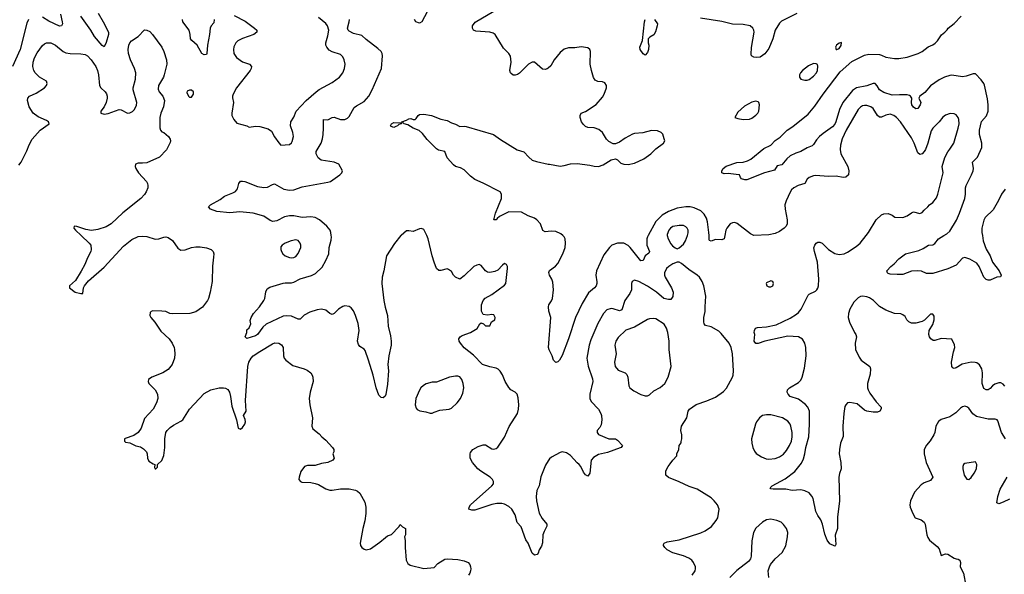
# Model space of a CAD drawing. Header units: inches. Extents: x 1771504 to 1971212, y 471788 to 643615.
# Tile 277 of 587: x 1805037 to 1814282, y 626818 to 632029. Entities that reach past the tile are written whole.
import ezdxf

# ---------------------------------------------------------------- set-up
doc = ezdxf.new("R2010")
doc.units = ezdxf.units.IN
doc.header["$MEASUREMENT"] = 0
for name, color, linetype in [('B8602', 7, 'Continuous'), ('B8603', 7, 'Continuous'), ('B8612', 7, 'Continuous'), ('B8613', 7, 'Continuous')]:
    doc.layers.add(name, color=color, linetype=linetype)

msp = doc.modelspace()

# ---------------------------------------------------------------- linework, layer by layer
at = {"layer": 'B8602', "color": 5}
for points, elevation in [([(1805613.2, 630000), (1805688.3, 629930), (1805703.5, 629910), (1805708.4, 629870), (1805703.5, 629850), (1805672.8, 629790), (1805648.9, 629730), (1805614.9, 629665.1), (1805562.3, 629577.8), (1805504, 629530), (1805504, 629510), (1805559, 629470), (1805610, 629455.1), (1805630, 629455.3), (1805637.4, 629510), (1805645.7, 629530), (1805683.4, 629576.6), (1805830, 629702.7), (1806010, 629900.5), (1806090, 629965.1), (1806150, 629991.1), (1806190, 629995.4), (1806230, 629992.4), (1806310, 629966.9), (1806344.7, 629970), (1806390, 629985.6), (1806410, 629987.3), (1806430, 629982.9), (1806470, 629954.5), (1806521.4, 629881.4), (1806550, 629865.1), (1806590, 629866.9), (1806650, 629889.6), (1806690, 629895.6), (1806730, 629895.6), (1806790, 629887), (1806835.3, 629870), (1806852.5, 629852.5), (1806859.3, 629830), (1806857.5, 629797.5), (1806847.9, 629712.1), (1806843, 629570), (1806826, 629470), (1806809.7, 629410.3), (1806799.6, 629390), (1806752.5, 629327.5), (1806690, 629283.8), (1806632.8, 629267.2), (1806470, 629265.3), (1806446, 629270), (1806410, 629286.4), (1806370, 629292), (1806287.8, 629292.2), (1806272, 629288), (1806262.4, 629277.6), (1806258.4, 629250), (1806267.3, 629230), (1806307.1, 629187.1), (1806362.6, 629102.6), (1806439.5, 629030), (1806467.6, 628990), (1806487.3, 628950), (1806491.6, 628930), (1806494, 628890), (1806489.5, 628850), (1806467, 628790), (1806430, 628743), (1806381.2, 628710), (1806277.2, 628670), (1806247, 628650), (1806241.6, 628630), (1806249.6, 628610), (1806307.8, 628550), (1806329.6, 628510), (1806335.1, 628470), (1806322.4, 628430), (1806289.6, 628370), (1806210, 628282.8), (1806178, 628190), (1806150.7, 628149.3), (1806110, 628121.3), (1806026.8, 628093.2), (1806022, 628090), (1806021.2, 628070), (1806030, 628061.2), (1806070, 628052.7), (1806126.3, 628026.3), (1806170, 628014.7), (1806198, 627998), (1806227, 627970), (1806234.5, 627950), (1806237, 627910), (1806250, 627882), (1806290, 627855.3), (1806306, 627850), (1806303.1, 627823.1), (1806309, 627809), (1806314, 627810), (1806330, 627826), (1806332, 627850), (1806370, 627889), (1806390, 627935.3), (1806398.7, 628010), (1806400.3, 628090), (1806410.3, 628149.7), (1806420.4, 628170), (1806450, 628198.4), (1806480.5, 628219.5), (1806550, 628255.8), (1806569.2, 628270.8), (1806630.2, 628370), (1806770, 628516.9), (1806830.7, 628550), (1806910, 628571.2), (1806950, 628571.2), (1806970, 628566.3), (1806990, 628555.1), (1807006.6, 628530), (1807017.6, 628490), (1807030, 628399), (1807072.7, 628270), (1807089.3, 628190), (1807110, 628182), (1807130, 628199), (1807150, 628229), (1807155.8, 628250), (1807154.4, 628274.4), (1807138.8, 628310), (1807163.1, 628350), (1807156.6, 628450), (1807178.5, 628770), (1807189, 628810), (1807210, 628847.6), (1807228.9, 628870), (1807290, 628912.1), (1807410, 628983.5), (1807431.5, 628991.5), (1807471.2, 628991.2), (1807495.4, 628975.4), (1807509.6, 628950), (1807512.4, 628870), (1807519.7, 628850), (1807534.7, 628830), (1807600.5, 628780.5), (1807708, 628748), (1807735.3, 628735.3), (1807769.2, 628710), (1807782.7, 628690), (1807789.5, 628669.5), (1807792, 628630), (1807763.6, 628530), (1807756.2, 628470), (1807759.6, 628410), (1807787, 628290), (1807779.3, 628210), (1807790, 628185.2), (1807850, 628139.3), (1807872.7, 628110), (1807910, 628078), (1807974, 628010), (1807985.2, 627990), (1807985.2, 627970), (1807977.2, 627950), (1807989, 627910), (1807977.2, 627890), (1807930, 627868.4), (1807870, 627858), (1807810, 627840.5), (1807740.2, 627839.8), (1807710, 627831), (1807677.2, 627782.8), (1807659.5, 627730), (1807659.3, 627710), (1807671.9, 627691.9), (1807684.4, 627684.4), (1807770, 627680.4), (1807810, 627672), (1807840.9, 627660.9), (1807910, 627623.1), (1807950, 627609.7), (1807970, 627608), (1808050, 627622), (1808130, 627622.7), (1808190, 627609.7), (1808210, 627599.7), (1808230, 627581.6), (1808277.4, 627497.4), (1808286.9, 627450), (1808286, 627390), (1808278, 627322), (1808259.7, 627250), (1808233.6, 627110), (1808235.6, 627090), (1808249.8, 627069.8), (1808270, 627054.7), (1808290, 627048.2), (1808330, 627057), (1808419.6, 627120.4), (1808470, 627165.2), (1808490, 627179), (1808526.4, 627193.6), (1808596.9, 627263.1), (1808610, 627286), (1808630, 627266), (1808658, 627250), (1808658, 627190), (1808648.7, 627170), (1808657.2, 627137.2), (1808656, 627070), (1808667, 626950), (1808680.7, 626920.7), (1808703.3, 626903.3), (1808830, 626872.3), (1808930, 626882), (1808961.4, 626918.6), (1809030, 626962), (1809050, 626964.5), (1809150, 626956.2), (1809210, 626946), (1809248, 626930), (1809262, 626910), (1809269, 626890), (1809273.2, 626870), (1809269.2, 626850), (1809262.7, 626830), (1809249.6, 626810.4)], 480), ([(1808615.5, 630000), (1808555.1, 629924.9), (1808481.3, 629810), (1808455.3, 629670), (1808438.7, 629610), (1808438, 629550), (1808457.3, 629390), (1808467, 629327), (1808488.9, 629250), (1808497, 629150), (1808518.3, 629058.3), (1808524.4, 629010), (1808523.8, 628970), (1808503.1, 628870), (1808493.4, 628790), (1808498.3, 628730), (1808490, 628606), (1808473.2, 628506.8), (1808467.1, 628492.9), (1808450, 628475.3), (1808430, 628479), (1808410, 628502), (1808382.7, 628570), (1808355.4, 628690), (1808313.3, 628830), (1808279.8, 628919.7), (1808272.2, 628932.2), (1808230, 628959.5), (1808216.6, 628976.6), (1808209.6, 629010), (1808225.7, 629110), (1808213.7, 629173.7), (1808191.1, 629250), (1808170, 629293.2), (1808150, 629322), (1808130, 629335.6), (1808090, 629341.6), (1808070, 629335.6), (1808030, 629309.6), (1807990, 629267.6), (1807970, 629259.6), (1807950, 629267.3), (1807910, 629298.9), (1807870, 629308.3), (1807830, 629304), (1807759.9, 629280.1), (1807706.6, 629253.4), (1807670, 629215.1), (1807650, 629215.6), (1807590, 629243.5), (1807546.3, 629246.3), (1807510, 629242.7), (1807350, 629168.9), (1807319.7, 629140.3), (1807270, 629072.8), (1807250, 629058.7), (1807170, 629033.2), (1807153.2, 629050), (1807169, 629090), (1807170, 629114), (1807190, 629134), (1807208, 629170), (1807202, 629202), (1807209.4, 629230), (1807232.3, 629270), (1807287.3, 629332.7), (1807327.8, 629390), (1807338.4, 629410), (1807347, 629473), (1807360.9, 629499.1), (1807385.1, 629514.9), (1807510, 629553.4), (1807530, 629558), (1807590, 629557.6), (1807610, 629562.8), (1807670, 629593.8), (1807775.5, 629624.5), (1807815.2, 629644.8), (1807876.6, 629703.4), (1807912.5, 629767.5), (1807938.4, 629830), (1807943.6, 629890), (1807961.6, 629958.4), (1807963.6, 629990), (1807962.2, 630000)], 460), ([(1810000, 627885.6), (1809975.2, 627844.8), (1809930, 627735.1), (1809914, 627650), (1809893.9, 627606.1), (1809887, 627550), (1809888.9, 627510), (1809913.6, 627393.6), (1809941.6, 627341.6), (1809984.9, 627290), (1809985.5, 627270), (1809959.9, 627220.1), (1809950.3, 627190), (1809945.5, 627114.5), (1809937.5, 627082.5), (1809914.8, 627050), (1809903.5, 627016.5), (1809894, 627006), (1809870, 626999), (1809850, 627018), (1809809.5, 627110), (1809790, 627141.2), (1809745.1, 627265.1), (1809706.6, 627306.6), (1809690, 627378), (1809657.4, 627430), (1809630, 627455.4), (1809590, 627478.7), (1809564, 627484), (1809515.8, 627484.2), (1809470, 627475.6), (1809310, 627422.4), (1809280.7, 627420.7), (1809255.3, 627430), (1809257.2, 627450), (1809269.3, 627470), (1809471, 627649), (1809484.5, 627670), (1809487, 627690), (1809476.2, 627710), (1809454.5, 627730), (1809366.5, 627786.5), (1809339.5, 627810), (1809289.4, 627870), (1809265.2, 627910), (1809265.2, 627950), (1809270, 627962), (1809290, 627990.8), (1809341, 628019), (1809390, 628036.3), (1809410, 628034), (1809470, 627998), (1809490, 627995.5), (1809510, 628000.5), (1809527.7, 628012.3), (1809590, 628107.3), (1809633.2, 628206.8), (1809711, 628330), (1809721, 628370), (1809724.4, 628410), (1809717.7, 628477.7), (1809707.3, 628510), (1809689.7, 628529.7), (1809649.5, 628550), (1809630, 628572.3), (1809595.4, 628630), (1809570, 628692.3), (1809547.7, 628727.7), (1809530, 628744.2), (1809510, 628754), (1809450, 628767.1), (1809382.9, 628790), (1809297.8, 628877.8), (1809210, 628945.1), (1809175.6, 628990), (1809164.5, 629010), (1809160.9, 629030), (1809173.2, 629050), (1809190, 629060.5), (1809268.7, 629090), (1809333.6, 629126.4), (1809358, 629170), (1809370, 629182), (1809392.7, 629172.7), (1809410, 629154), (1809450, 629154), (1809466, 629190), (1809498, 629210), (1809502, 629230), (1809490, 629255.3), (1809470, 629259), (1809430, 629254), (1809390, 629258), (1809374, 629290), (1809373.2, 629350), (1809389.4, 629390), (1809407.7, 629412.3), (1809470, 629447.7), (1809590, 629536), (1809601.2, 629550), (1809617.2, 629690), (1809616, 629710), (1809608, 629730), (1809590, 629739), (1809570, 629724), (1809524.9, 629675.1), (1809496.8, 629663.2), (1809450, 629652.7), (1809430, 629657.2), (1809410, 629669.2), (1809370, 629720.9), (1809350, 629729.4), (1809330, 629723.7), (1809300.7, 629710), (1809210, 629623), (1809170, 629592.3), (1809129, 629610), (1809109.5, 629629.5), (1809090, 629662), (1809063.2, 629683.2), (1809049.1, 629689.1), (1808990, 629672.7), (1808972.9, 629672.9), (1808951.8, 629691.8), (1808927, 629750), (1808909.3, 629810), (1808873.2, 629970), (1808858.6, 630000)], 460)]:
    msp.add_lwpolyline(points, dxfattribs=dict(at, elevation=elevation))
at = {"layer": 'B8602', "color": 5, "elevation": 480}
for points in [[(1807630, 629961.6), (1807584.7, 629950), (1807530, 629929.2), (1807501, 629910), (1807490, 629895.3), (1807487.3, 629870), (1807494, 629850), (1807506.8, 629830), (1807528.9, 629808.9), (1807570, 629794.4), (1807590, 629792.4), (1807610, 629794.4), (1807630, 629803.8), (1807650, 629830.8), (1807675.4, 629890), (1807677.4, 629910), (1807671.2, 629930), (1807650, 629955.1)], [(1809150, 628680.7), (1809130, 628680.7), (1809071.3, 628670), (1808950, 628622.7), (1808910, 628622.7), (1808852.8, 628607.2), (1808826.9, 628593.1), (1808804, 628570), (1808790, 628548.7), (1808757.1, 628470), (1808750.5, 628410.5), (1808759.8, 628379.8), (1808770, 628366), (1808795.3, 628355.3), (1808850, 628346), (1808890, 628331.3), (1808910, 628331.3), (1808930, 628341), (1808980.1, 628359.9), (1809070, 628370.6), (1809090, 628380.5), (1809145.1, 628430), (1809176.2, 628470), (1809198.3, 628521.7), (1809206.6, 628570), (1809202, 628610), (1809187, 628650), (1809170, 628674.5)]]:
    msp.add_lwpolyline(points, close=True, dxfattribs=at)
at = {"layer": 'B8603', "color": 5}
for points, elevation in [([(1805418.5, 632081.5), (1805436.6, 632010), (1805437.7, 631990), (1805430, 631969.7), (1805410, 631968), (1805310, 632014.5), (1805250, 632052.4)], 460), ([(1805772.4, 632090), (1805821.2, 632010), (1805870.3, 631910), (1805870.3, 631890), (1805850, 631813.2), (1805830, 631772.7), (1805810, 631786), (1805738, 631870), (1805703.8, 631930), (1805610, 632062)], 460), ([(1808888.7, 632150), (1808813, 632007), (1808790, 631997), (1808757.2, 632010), (1808745.1, 632030)], 440), ([(1810000, 631574.6), (1809990, 631566.6), (1809970, 631560.9), (1809944.5, 631564.5), (1809870, 631628.7), (1809850, 631629.2), (1809814.8, 631610), (1809730, 631526.6), (1809710, 631512.7), (1809690, 631506.6), (1809670, 631507.3), (1809650, 631522.7), (1809643.7, 631530), (1809639.5, 631550), (1809652.8, 631630), (1809644.8, 631684.7), (1809629.7, 631709.7), (1809580.1, 631760.1), (1809501.3, 631890), (1809483.1, 631903.1), (1809451.7, 631911.7), (1809319.3, 631919.3), (1809299.3, 631930), (1809289.6, 631949.6), (1809289.8, 631970.2), (1809313.2, 632006.8), (1809490, 632110.3)], 440), ([(1805118.9, 632030), (1805102.8, 631997.2), (1805039.8, 631750), (1804968.1, 631590)], 460), ([(1806864, 632030), (1806859.4, 632000.6), (1806834.9, 631970), (1806825.3, 631950), (1806820.2, 631890), (1806799.5, 631790), (1806794.4, 631710), (1806790, 631701.2), (1806770, 631699.5), (1806746, 631710), (1806703.7, 631790), (1806652.9, 631832.9), (1806642, 631850), (1806638.9, 631890), (1806626.6, 631930), (1806568, 632010), (1806564, 632030)], 460), ([(1807962.2, 630000), (1807958, 630030), (1807951.2, 630050), (1807922, 630090), (1807853.3, 630150), (1807810, 630171.6), (1807770, 630176), (1807690, 630171.1), (1807610, 630185.3), (1807570, 630184.6), (1807522.5, 630177.5), (1807450, 630138.3), (1807413.8, 630133.8), (1807390, 630143.1), (1807330, 630184.4), (1807230, 630212.2), (1807105.2, 630225.2), (1807010, 630214.7), (1806888.2, 630228.2), (1806829.6, 630249.6), (1806808.7, 630270), (1806828.7, 630290), (1806920.1, 630339.9), (1806961.2, 630370), (1807039.1, 630400.9), (1807064, 630416), (1807080.8, 630439.2), (1807095.1, 630490), (1807110, 630510.8), (1807130, 630513), (1807150, 630508.2), (1807270, 630461.6), (1807330, 630452.4), (1807364.2, 630455.8), (1807410, 630480.5), (1807430, 630485.5), (1807517.2, 630437.2), (1807570, 630426.3), (1807610, 630431.6), (1807690, 630457.5), (1807930, 630501.5), (1807954.5, 630510), (1808042.7, 630570), (1808062, 630590), (1808068.7, 630610), (1808032.7, 630670), (1807990.9, 630690.9), (1807868.2, 630708.2), (1807839.7, 630730), (1807819.3, 630770), (1807821.5, 630790), (1807866.4, 630870), (1807880.3, 630910), (1807887.6, 630950), (1807890.9, 631010.9), (1807888.7, 631090), (1807930, 631088.5), (1807970, 631108.7), (1807990, 631113.4), (1808050, 631092.4), (1808070, 631090.4), (1808090, 631092.4), (1808115.2, 631104.8), (1808130, 631120.7), (1808177.6, 631202.4), (1808200, 631220), (1808270, 631258.9), (1808314.3, 631310), (1808346, 631370), (1808434, 631570), (1808443.7, 631690), (1808440.9, 631710), (1808429.3, 631730), (1808399.3, 631759.3), (1808290, 631842.9), (1808250, 631879.6), (1808170, 631898.5), (1808130, 631919.7), (1808120.4, 631930), (1808113.3, 631950), (1808131.9, 632008.1), (1808132.3, 632030)], 460), ([(1807050, 632068.3), (1807155.1, 632015.1), (1807242, 631950), (1807262, 631930), (1807262, 631910), (1807234, 631890), (1807127.8, 631852.2), (1807086, 631830), (1807065.3, 631810), (1807046, 631774), (1807043.6, 631750), (1807048.9, 631710), (1807073.8, 631673.8), (1807130, 631632.9), (1807195.5, 631610), (1807213.4, 631590), (1807211.6, 631570), (1807201.5, 631550), (1807072.7, 631390), (1807040.5, 631330), (1807033.4, 631310), (1807033.7, 631293.7), (1807044.9, 631250), (1807027.3, 631150), (1807027.9, 631127.9), (1807046, 631090), (1807076.8, 631056.8), (1807170, 631031.3), (1807190, 631018), (1807252, 631028), (1807290, 631024.4), (1807370, 631002), (1807399.9, 630979.9), (1807430, 630926.8), (1807470, 630871), (1807490, 630851), (1807570, 630856.3), (1807589.6, 630870.4), (1807596.6, 630883.4), (1807607.6, 630930), (1807602.4, 630970), (1807579.6, 631030), (1807582, 631070), (1807610, 631113), (1807633.7, 631170), (1807726.2, 631270), (1807819.7, 631350), (1807850, 631372.2), (1807970, 631439.6), (1808038.7, 631490), (1808069.6, 631530), (1808087.8, 631570), (1808091.5, 631610), (1808083.6, 631650), (1808070, 631681.2), (1808050, 631702), (1807970, 631726.3), (1807942.7, 631742.7), (1807919.7, 631770), (1807911.1, 631790), (1807909.8, 631810), (1807930, 631876), (1807938.2, 631930), (1807926.2, 631970), (1807911.8, 631991.8), (1807843, 632050)], 480), ([(1805030, 630663.6), (1805050, 630689.5), (1805103.4, 630796.6), (1805125.6, 630854.4), (1805154.1, 630905.9), (1805228.1, 630991.9), (1805314.4, 631050), (1805306.4, 631070), (1805290, 631080.9), (1805210, 631114.7), (1805163.6, 631150), (1805124.5, 631210), (1805109.2, 631270), (1805112, 631290), (1805128.5, 631310), (1805190, 631337.6), (1805268.8, 631390), (1805287.7, 631410), (1805294.9, 631430), (1805287.2, 631450), (1805223.1, 631490), (1805181.5, 631530), (1805169.1, 631550), (1805159.1, 631590), (1805163.9, 631630), (1805177.3, 631670), (1805202.2, 631717.8), (1805250, 631785.6), (1805270, 631802.4), (1805289.1, 631810.9), (1805330, 631811.1), (1805374.5, 631790), (1805444.5, 631730), (1805470, 631716.9), (1805510, 631710.8), (1805610, 631709), (1805650, 631700.3), (1805672.8, 631690), (1805709, 631651), (1805751.7, 631590), (1805767.8, 631550), (1805777.2, 631510), (1805786, 631410), (1805798.7, 631390), (1805839.7, 631350), (1805851.6, 631331.6), (1805858.5, 631310), (1805858.7, 631290), (1805849.8, 631250), (1805830.7, 631209.3), (1805799.5, 631170), (1805799.3, 631150), (1805830, 631142.7), (1805867.4, 631147.4), (1805970, 631185.7), (1805990, 631182.6), (1806050, 631151.3), (1806070, 631153), (1806095.1, 631164.9), (1806115.2, 631184.7), (1806133, 631227), (1806135.3, 631250), (1806102, 631370), (1806102, 631390), (1806124.6, 631470), (1806126.5, 631530), (1806115.6, 631570), (1806077.4, 631650), (1806058.9, 631710), (1806055.3, 631750), (1806061.3, 631790), (1806070.5, 631810), (1806088, 631830), (1806147.9, 631872.1), (1806208, 631932), (1806230, 631929.3), (1806257.2, 631917.2), (1806283.7, 631890), (1806370, 631769.6), (1806390.9, 631730), (1806416.3, 631650), (1806418.9, 631610), (1806393, 631510), (1806386, 631490), (1806340.9, 631410), (1806335.5, 631375.5), (1806345.2, 631350), (1806381.2, 631310), (1806395.1, 631270), (1806387.3, 631210), (1806362.7, 631150), (1806353.2, 631110), (1806353.2, 631013.2), (1806359, 630990), (1806370, 630975.3), (1806388.9, 630968.9), (1806435.3, 630930), (1806450, 630906), (1806453.2, 630890), (1806450, 630874), (1806414.2, 630805.8), (1806350, 630736), (1806230, 630685.5), (1806190, 630679.3), (1806150, 630680.5), (1806125.2, 630670), (1806120.7, 630650), (1806126, 630630), (1806153.3, 630590), (1806226, 630510), (1806236.9, 630490), (1806240.5, 630470), (1806239.6, 630450), (1806225.1, 630410), (1806210, 630385.5), (1806174, 630350), (1806006.2, 630213.8), (1805895.1, 630110), (1805850, 630083.5), (1805770, 630056.5), (1805710, 630049), (1805658.5, 630058.5), (1805573.6, 630086.4), (1805548, 630090), (1805545.2, 630070), (1805559.5, 630050), (1805613.2, 630000)], 480), ([(1810000, 630038.2), (1809970, 630034.5), (1809949.8, 630049.8), (1809927.6, 630110), (1809891.8, 630150), (1809870, 630164.7), (1809810, 630186.6), (1809750, 630219.6), (1809630, 630224.5), (1809541.7, 630178.3), (1809518.5, 630161.5), (1809510, 630149.4), (1809490, 630148.7), (1809505.6, 630210), (1809561.6, 630350), (1809559.5, 630390), (1809549.2, 630410), (1809390, 630492), (1809310, 630527.6), (1809270, 630558.4), (1809210, 630618), (1809175.9, 630635.9), (1809128.7, 630650), (1809110, 630664), (1809051.9, 630731.9), (1809030, 630792), (1808970, 630803), (1808950, 630816.3), (1808862.8, 630902.8), (1808818.8, 630958.8), (1808786.8, 630986.8), (1808732.7, 631010), (1808682, 631042), (1808646, 631050), (1808630, 631066), (1808622, 631062), (1808626, 631070), (1808670, 631086), (1808690, 631098.8), (1808710, 631101), (1808730, 631091.3), (1808750, 631092), (1808760.4, 631099.6), (1808778, 631130), (1808790, 631138), (1808830, 631140.7), (1808904.7, 631130), (1808990, 631095.5), (1809050, 631080.5), (1809090, 631058.8), (1809130, 631047.3), (1809170, 631024.9), (1809210, 631028.2), (1809230, 631024.4), (1809486, 630950), (1809550, 630902.4), (1809706.4, 630806.4), (1809770, 630787.3), (1809816.9, 630736.9), (1809850, 630710.4), (1809890, 630697), (1810000, 630672.6)], 440), ([(1808858.6, 630000), (1808830, 630059), (1808810, 630066), (1808790, 630063.7), (1808730, 630039.3), (1808690, 630046.6), (1808670, 630045.2), (1808617.5, 630002.5), (1808615.5, 630000)], 460)]:
    msp.add_lwpolyline(points, dxfattribs=dict(at, elevation=elevation))
for points, elevation in [([(1806650, 631368), (1806630, 631368), (1806610, 631358), (1806605.4, 631345.4), (1806622, 631310), (1806630, 631302), (1806650, 631302), (1806668, 631330), (1806668, 631350)], 480), ([(1808550, 631017.2), (1808524, 631024), (1808518, 631030), (1808528.7, 631050), (1808550, 631062.8), (1808619.6, 631059.6), (1808622, 631050), (1808597.3, 631042.7), (1808584.7, 631030), (1808570, 631024.5)], 440)]:
    msp.add_lwpolyline(points, close=True, dxfattribs=dict(at, elevation=elevation))
at = {"layer": 'B8612', "color": 5}
for points, elevation in [([(1810936.7, 630000), (1810931.1, 629990), (1810924.2, 629970), (1810924.7, 629910), (1810950.3, 629850), (1810945.4, 629834.6), (1810910.2, 629809.8), (1810890, 629765.2), (1810870, 629764.2), (1810770, 629889.7), (1810750, 629906.9), (1810710, 629929.7), (1810650.3, 629929.7), (1810596.3, 629910), (1810574, 629890), (1810521.4, 629818.6), (1810453.7, 629670), (1810445.3, 629630), (1810455.2, 629564.8), (1810455.5, 629550), (1810448, 629530), (1810433, 629510), (1810378.5, 629461.5), (1810318, 629362), (1810256, 629230), (1810190.2, 629030), (1810130, 628874), (1810104.7, 628830), (1810090, 628815.3), (1810070, 628808.7), (1810048.7, 628830), (1810037.2, 628870), (1810007.2, 628927.2), (1810002, 628950), (1810024, 629230), (1810006, 629290), (1810000.9, 629330), (1810006, 629350), (1810031.2, 629388.8), (1810039.6, 629410), (1810049.7, 629490), (1810042, 629562), (1810033.3, 629590), (1810011.5, 629630), (1810004.9, 629655.1), (1810010, 629673), (1810067.4, 629712.6), (1810090, 629739.3), (1810136.8, 629830), (1810157.6, 629890), (1810163.1, 629930), (1810158, 629970), (1810148.5, 629988.5), (1810136.4, 630000)], 440), ([(1811117.2, 630000), (1811124.2, 629970), (1811150, 629924), (1811165.5, 629905.5), (1811190, 629884), (1811210, 629877.3), (1811230, 629884), (1811270, 629920.5), (1811289.6, 629950), (1811306.2, 630000)], 460), ([(1811656.4, 630000), (1811650, 629969), (1811630, 629962), (1811570, 629965.1), (1811529.5, 629949.5), (1811515.1, 629955.1), (1811510, 629962), (1811509.3, 630000)], 440), ([(1814286.9, 628586.8), (1814270, 628604.7), (1814250, 628616.4), (1814230, 628618.7), (1814193.9, 628606.1), (1814170.9, 628589.1), (1814150, 628563.5), (1814130, 628551.2), (1814110, 628551.5), (1814090, 628565.1), (1814073, 628610), (1814077.7, 628710), (1814071.3, 628750), (1814050, 628786.6), (1814023.9, 628803.9), (1814009.6, 628809.6), (1813970, 628811.1), (1813887.5, 628792.5), (1813830, 628758.4), (1813810, 628752.7), (1813799.5, 628759.5), (1813789.6, 628770), (1813785.6, 628810), (1813803.6, 628910), (1813816.2, 628950), (1813813.8, 628973.8), (1813790, 629026), (1813690, 629033.6), (1813630, 629013.6), (1813614.2, 629014.2), (1813592.7, 629030), (1813579.3, 629050), (1813572.5, 629072.5), (1813576, 629110), (1813610, 629166), (1813624.5, 629210), (1813622.7, 629242.7), (1813610, 629262), (1813590, 629261.2), (1813532.7, 629207.3), (1813510, 629193.2), (1813450, 629177.2), (1813410, 629177.2), (1813384, 629190), (1813365.2, 629210), (1813350, 629239), (1813330, 629256), (1813310, 629266), (1813250, 629269.6), (1813170, 629298.4), (1813110, 629334), (1813054, 629390), (1813015.7, 629415.7), (1812990, 629426.3), (1812950, 629431.3), (1812930, 629427.6), (1812910, 629415.1), (1812870, 629374.7), (1812830.2, 629310), (1812819.2, 629270), (1812816.1, 629230), (1812828.6, 629188.6), (1812874, 629090), (1812888.4, 629070), (1812894.4, 629050), (1812880.5, 628990), (1812886, 628930), (1812918.3, 628858.3), (1812936.3, 628830), (1813018, 628770), (1813026.8, 628750), (1813022.5, 628697.5), (1812996.4, 628610), (1812997.1, 628570), (1813002, 628550), (1813018.7, 628518.7), (1813078.9, 628438.9), (1813126.8, 628390), (1813126, 628374), (1813112, 628350), (1813090, 628340.9), (1813050, 628340.7), (1812990, 628352.3), (1812970, 628362), (1812899.2, 628419.2), (1812830, 628432.7), (1812810, 628428.4), (1812792.7, 628410), (1812785.9, 628394.1), (1812774.3, 628330), (1812766.3, 628210), (1812768.1, 628111.9), (1812744.4, 628050), (1812734.9, 627990), (1812732.4, 627950), (1812747.3, 627870), (1812750.6, 627810), (1812734.3, 627765.7), (1812727, 627730), (1812734.6, 627510), (1812715.2, 627355.2), (1812715.5, 627250), (1812694.4, 627185.6), (1812701, 627099), (1812694.8, 627085.2), (1812690, 627084), (1812644.5, 627104.5), (1812618, 627138), (1812595.5, 627195.5), (1812576.2, 627290), (1812558, 627330), (1812529.9, 627369.9), (1812510.9, 627410), (1812486.3, 627530), (1812474, 627554), (1812450, 627582.9), (1812410, 627604.2), (1812371.2, 627611.2), (1812290, 627607.1), (1812230, 627619.7), (1812110, 627617.2), (1812090, 627622), (1812082, 627630), (1812102, 627650), (1812224.4, 627715.6), (1812315, 627785), (1812376.3, 627863.7), (1812395.6, 627904.4), (1812408.8, 627950), (1812418.4, 628010), (1812445.2, 628110), (1812453.4, 628230), (1812452.6, 628352.6), (1812435.8, 628390), (1812415.3, 628415.3), (1812350, 628463.1), (1812272.3, 628490), (1812252.3, 628510), (1812243.7, 628530), (1812247, 628550), (1812264.5, 628570), (1812350, 628621.1), (1812370, 628641.6), (1812385.1, 628670), (1812405.3, 628754.7), (1812422.5, 628870), (1812418.6, 628950), (1812409, 628990), (1812387.2, 629027.2), (1812350, 629049.8), (1812250, 629055.8), (1812032.8, 629007.2), (1811970, 628987.6), (1811950, 628987), (1811932.7, 629010), (1811939.5, 629070), (1811933.6, 629090), (1811936.2, 629110), (1811946, 629130), (1811963.1, 629136.9), (1812050, 629144.6), (1812138.9, 629161.1), (1812270, 629225.3), (1812330, 629260.9), (1812350, 629278.7), (1812373.5, 629310), (1812440.3, 629439.7), (1812450, 629450.4), (1812510, 629478.4), (1812521.6, 629490), (1812532.4, 629507.6), (1812537.3, 629530), (1812541.1, 629590), (1812527.8, 629750), (1812498, 629850), (1812494.3, 629885.7), (1812501.3, 629910), (1812516, 629930), (1812530, 629938.4), (1812550, 629939.3), (1812570, 629930.6), (1812630.6, 629870), (1812690, 629832.4), (1812730, 629824.2), (1812777.2, 629830), (1812810, 629843.6), (1812890, 629897.4), (1812928, 629930), (1812984, 630000)], 440), ([(1814075.5, 630000), (1814084.2, 629950), (1814111.9, 629871.9), (1814147.4, 629810), (1814171.3, 629750), (1814233.1, 629670), (1814253, 629630), (1814246.4, 629613.6), (1814210, 629609), (1814150, 629582.7), (1814130, 629582.7), (1814110, 629589.3), (1814090, 629609.4), (1814047.1, 629710), (1814022.3, 629742.3), (1813957.9, 629777.9), (1813910, 629794.8), (1813890, 629789.7), (1813830, 629722.4), (1813750, 629687.1), (1813610, 629643), (1813550, 629645.6), (1813505.4, 629665.4), (1813470, 629669.6), (1813410, 629665.1), (1813330, 629636.2), (1813274.8, 629634.8), (1813210, 629639.3), (1813190, 629645.2), (1813184, 629650), (1813179, 629670), (1813215.3, 629710), (1813246.3, 629733.7), (1813290, 629782.8), (1813355.3, 629830), (1813478.6, 629861.4), (1813520.1, 629879.9), (1813568.7, 629910), (1813610, 629914), (1813630, 629927.3), (1813665.2, 629970), (1813713.6, 630000)], 420), ([(1811351.6, 626810), (1811378.4, 626850), (1811382.9, 626870), (1811380.7, 626890), (1811362, 626930), (1811346.6, 626950), (1811320.9, 626970), (1811270, 626991.1), (1811170, 627019.6), (1811116, 627050), (1811092.7, 627070), (1811081.2, 627090), (1811082.7, 627097.3), (1811088.7, 627110), (1811117, 627123), (1811230, 627143.7), (1811432.3, 627207.7), (1811474.3, 627225.7), (1811532.5, 627267.5), (1811577, 627323), (1811591.2, 627350), (1811603, 627430), (1811590, 627472), (1811558.7, 627510), (1811530, 627535.6), (1811397.9, 627617.9), (1811323.1, 627643.1), (1811230, 627688.3), (1811127.7, 627727.7), (1811104, 627750), (1811104, 627790), (1811124, 627830), (1811143.2, 627856.8), (1811170, 627892), (1811208, 627930), (1811208.4, 627951.6), (1811226, 627990), (1811228, 628030), (1811247.3, 628052.7), (1811247.3, 628067.3), (1811255.3, 628090), (1811255.3, 628130), (1811244, 628170), (1811249.2, 628210), (1811299.3, 628290), (1811312, 628350), (1811324.5, 628370), (1811387.2, 628412.8), (1811490, 628448.7), (1811570, 628483.1), (1811644.5, 628535.5), (1811674, 628566), (1811728.8, 628671.2), (1811737.4, 628690), (1811740.4, 628730), (1811729, 628890), (1811715.6, 628950), (1811697.7, 628990), (1811622.3, 629082.3), (1811601.3, 629101.3), (1811530, 629144), (1811477, 629157), (1811464.5, 629170), (1811459.6, 629190), (1811460.5, 629230), (1811473.8, 629286.2), (1811472, 629330), (1811478.9, 629430), (1811461.6, 629530), (1811445.6, 629570), (1811418.4, 629610), (1811398.4, 629630), (1811321, 629681), (1811250, 629738.4), (1811230, 629749.6), (1811210, 629752.3), (1811170, 629734.7), (1811130.4, 629710), (1811110.3, 629690), (1811090.3, 629650), (1811090.3, 629630), (1811096.5, 629610), (1811156.5, 629510), (1811171.6, 629470), (1811170.2, 629429.8), (1811150, 629401.6), (1811130, 629398.9), (1811085.1, 629410), (1811016.4, 629470), (1810930, 629524.4), (1810850, 629569.7), (1810810, 629581.6), (1810788, 629570), (1810781.3, 629550), (1810780.2, 629490), (1810764.4, 629455.6), (1810717.6, 629390), (1810690, 629303.6), (1810670, 629294.7), (1810610, 629312.8), (1810590, 629314.2), (1810550, 629301.7), (1810516.9, 629270), (1810464.9, 629175.1), (1810398.3, 629021.7), (1810384.2, 628970), (1810362.7, 628850), (1810373.9, 628773.9), (1810416, 628656), (1810419.6, 628630), (1810388.5, 628510), (1810388.5, 628470), (1810401.1, 628441.1), (1810470.2, 628370.2), (1810492.4, 628330), (1810498.4, 628310), (1810501.6, 628270), (1810495.9, 628224.1), (1810483.5, 628196.5), (1810458, 628170), (1810458, 628150), (1810470, 628132), (1810570, 628090.7), (1810630.7, 628090.7), (1810650, 628078), (1810698, 628030), (1810684.7, 628010), (1810674.6, 628005.4), (1810556, 627964), (1810470, 627945.4), (1810423.4, 627916.6), (1810403.7, 627890), (1810390, 627768), (1810370, 627742), (1810350, 627753.2), (1810330, 627779.3), (1810304.7, 627830), (1810289.8, 627849.8), (1810270, 627866), (1810210, 627935.6), (1810170, 627959.6), (1810130, 627967.6), (1810110, 627963.6), (1810030, 627919.6), (1810010, 627902), (1810000, 627885.6)], 460), ([(1814293.2, 628090), (1814256.5, 628150), (1814221.3, 628261.3), (1814215.1, 628270), (1814195.8, 628275.8), (1814130, 628276.8), (1814020.6, 628300.6), (1813986.4, 628326.4), (1813950, 628378.7), (1813930, 628392.8), (1813910, 628397.4), (1813890, 628392.8), (1813870, 628379.6), (1813825.4, 628334.6), (1813770, 628298.4), (1813688.7, 628271.3), (1813664.9, 628255.1), (1813638, 628210), (1813628.2, 628150), (1813619.3, 628130), (1813586.1, 628073.9), (1813550, 628032.3), (1813530.3, 627989.7), (1813530.3, 627950), (1813548.8, 627870), (1813610.4, 627729.6), (1813590, 627699.3), (1813530, 627678.4), (1813500.6, 627659.4), (1813438.8, 627590), (1813400.5, 627510), (1813395.5, 627470), (1813398, 627450), (1813422, 627390), (1813445.5, 627350), (1813501, 627330), (1813528.2, 627308.2), (1813538.8, 627290), (1813554, 627190), (1813563.2, 627163.2), (1813579.9, 627139.9), (1813650, 627080.4), (1813670, 627058), (1813690, 626996), (1813729.7, 627010.3), (1813750, 627008.2), (1813810, 626970.5), (1813830, 626963), (1813850, 626962), (1813864, 626950), (1813870.4, 626930), (1813867.7, 626890), (1813897.3, 626830), (1813920.5, 626710)], 460), ([(1814330, 627525.8), (1814270, 627495.1), (1814230, 627480.5), (1814212.7, 627490), (1814221.8, 627550), (1814242, 627618), (1814309.8, 627730)], 460), ([(1812069.4, 626790), (1812063.7, 626850), (1812076, 626890), (1812086, 626910), (1812130, 626964), (1812196.2, 627023.8), (1812230, 627086), (1812245.6, 627170), (1812247.6, 627210), (1812235.6, 627250), (1812210, 627286.6), (1812187, 627307), (1812145.3, 627325.3), (1812090, 627336.9), (1812050, 627329.7), (1812010, 627309.7), (1811950, 627251.5), (1811927.7, 627210), (1811912.4, 627132.4), (1811904.9, 626990), (1811897.5, 626962.5), (1811881.1, 626938.9), (1811770, 626853.3), (1811703.1, 626790)], 460)]:
    msp.add_lwpolyline(points, dxfattribs=dict(at, elevation=elevation))
for points, elevation in [([(1812090, 629575.3), (1812050, 629558), (1812044.7, 629550), (1812052, 629530), (1812070, 629518), (1812090, 629518), (1812108, 629530), (1812115.3, 629550), (1812108.4, 629568.4)], 460), ([(1810990, 629222), (1810950, 629218.4), (1810930, 629211.8), (1810810, 629139.7), (1810727.2, 629112.8), (1810656.2, 629043.8), (1810634.9, 629010), (1810625.8, 628970), (1810636.9, 628890), (1810620.3, 628810), (1810628.7, 628770), (1810656.7, 628736.7), (1810722.8, 628710), (1810736.5, 628696.5), (1810745.3, 628670), (1810756.4, 628590), (1810766, 628570), (1810802.5, 628542.5), (1810870, 628506.4), (1810910, 628494.9), (1810930, 628496.3), (1810950, 628504.9), (1810990, 628540.7), (1811050, 628573.4), (1811095.1, 628610), (1811124.5, 628670), (1811154, 628770), (1811134.3, 628930), (1811133.7, 629010), (1811123.1, 629090), (1811111, 629131), (1811087, 629167), (1811010, 629217)], 480), ([(1812050, 628316.4), (1812010, 628309.7), (1811983.1, 628290), (1811953.7, 628250), (1811944.6, 628230), (1811908, 628090), (1811910.4, 628050), (1811919.3, 628010), (1811935.8, 627975.8), (1811952.8, 627952.8), (1812001.1, 627921.1), (1812044.7, 627904.7), (1812070, 627900.3), (1812130, 627906.7), (1812170, 627920.7), (1812210, 627947.9), (1812237.8, 627982.2), (1812266.3, 628030), (1812282.3, 628070), (1812290.6, 628110), (1812289.8, 628149.8), (1812277.3, 628210), (1812269.7, 628230), (1812250, 628258.4), (1812199, 628290), (1812090, 628315.4)], 460), ([(1814010, 627874), (1813910, 627859.3), (1813898.8, 627850), (1813890.8, 627830), (1813890.9, 627809.1), (1813903.8, 627750), (1813930, 627710.8), (1813950, 627710.6), (1813970, 627728.4), (1813999.6, 627770), (1814020.5, 627810), (1814025.2, 627850)], 480)]:
    msp.add_lwpolyline(points, close=True, dxfattribs=dict(at, elevation=elevation))
at = {"layer": 'B8613', "color": 5}
for points, elevation in [([(1812333.8, 632086.2), (1812190, 632013.6), (1812170, 631996.2), (1812128.9, 631930), (1812107.4, 631850), (1812070, 631759.3), (1812032.8, 631707.2), (1811990, 631675.1), (1811952.5, 631672.5), (1811930, 631677.2), (1811909.5, 631689.5), (1811904.1, 631704.1), (1811907.5, 631767.5), (1811931.5, 631910), (1811929.6, 631930), (1811920.7, 631950), (1811895.1, 631970), (1811830, 631984.5), (1811730, 631987.8), (1811630, 632012.1), (1811430, 632041.7)], 420), ([(1810996.4, 632030), (1811026.4, 631990), (1811023.6, 631970), (1811005.5, 631914.5), (1810990, 631885.6), (1810954.4, 631865.6), (1810938, 631850), (1810938, 631810), (1810944, 631790), (1810940.4, 631750), (1810930, 631719), (1810910, 631695.3), (1810890, 631708.7), (1810863.7, 631750), (1810858, 631770), (1810885.6, 631834.4), (1810902, 632010), (1810910, 632030.7)], 420), ([(1813713.6, 630000), (1813742.2, 630017.8), (1813770, 630041.3), (1813833.5, 630146.5), (1813862, 630210), (1813912, 630348), (1813917.8, 630390), (1813917.1, 630450), (1813923.1, 630470), (1813974.4, 630570), (1813989.7, 630609.7), (1813993.5, 630630), (1813984, 630690), (1814030, 630738.4), (1814070, 630828.2), (1814071.1, 630870), (1814049.9, 630950), (1814049.3, 630990.7), (1814068.7, 631071.3), (1814114.6, 631125.4), (1814130.4, 631170), (1814130.9, 631230), (1814124.9, 631284.9), (1814095.1, 631415.1), (1814089.3, 631430), (1814063.3, 631463.3), (1814010, 631519.5), (1813990, 631521.3), (1813922.6, 631497.4), (1813890, 631492.5), (1813790, 631506.4), (1813770, 631505.6), (1813719.3, 631490), (1813670, 631463.2), (1813590, 631406.3), (1813534.2, 631345.8), (1813488.4, 631310), (1813480.6, 631290), (1813496.6, 631250), (1813492, 631230), (1813470, 631195.4), (1813450, 631191.2), (1813430, 631205.4), (1813413.5, 631230), (1813408.9, 631250), (1813412.1, 631290), (1813400.4, 631310), (1813390, 631316.5), (1813370, 631321.7), (1813296.1, 631323.9), (1813230, 631318.7), (1813150, 631344), (1813109, 631370), (1813087.9, 631407.9), (1813070, 631429.7), (1813050, 631428), (1812990, 631406.8), (1812894, 631390), (1812857.6, 631362.4), (1812766.3, 631250), (1812733.6, 631186.4), (1812701.4, 631070), (1812690, 631046.2), (1812670, 631020.6), (1812580.3, 630959.7), (1812547.6, 630932.4), (1812519.7, 630900.3), (1812490, 630854.7), (1812476.3, 630843.7), (1812430, 630825.3), (1812370, 630791.1), (1812323.7, 630776.3), (1812271.5, 630748.5), (1812238.4, 630721.6), (1812194, 630666), (1812150, 630655.1), (1812123.4, 630616.6), (1812030.3, 630589.7), (1811865.6, 630525.6), (1811845.2, 630525.2), (1811814.6, 630534.6), (1811804.7, 630544.7), (1811795.3, 630570), (1811790, 630572.7), (1811690, 630584.2), (1811650, 630582), (1811629.3, 630590), (1811629.7, 630610.3), (1811642.9, 630630), (1811670, 630652), (1811770, 630686), (1811830, 630690.6), (1811870, 630702), (1811901.5, 630718.5), (1812022.3, 630817.7), (1812090, 630850.2), (1812130, 630892.8), (1812175.7, 630924.3), (1812243.6, 630990), (1812295.6, 631024.4), (1812440.3, 631139.7), (1812503.9, 631216.1), (1812579.8, 631330), (1812739.7, 631540.3), (1812850, 631635.7), (1812970, 631695.9), (1813010, 631704.3), (1813110, 631701.3), (1813130, 631696.9), (1813170, 631675.8), (1813250, 631663.2), (1813290, 631663.9), (1813370, 631676.5), (1813471.5, 631710), (1813510, 631730.2), (1813566.8, 631773.2), (1813610, 631792.4), (1813631.8, 631808.2), (1813653.3, 631830), (1813692.9, 631887.1), (1813724, 631910), (1813746, 631934), (1813754, 631950), (1813810, 631994.4), (1813876.8, 632063.2)], 420), ([(1810000, 630672.6), (1810010, 630670.4), (1810110, 630653.7), (1810150, 630657.4), (1810210, 630674), (1810270, 630677.6), (1810390, 630662.4), (1810430, 630652), (1810470, 630650.3), (1810515.2, 630664.8), (1810590, 630710.7), (1810630, 630721), (1810650, 630711), (1810681.3, 630681.3), (1810710.3, 630670.3), (1810750, 630668.1), (1810810, 630679.7), (1810898.3, 630721.7), (1810962.9, 630770), (1811010, 630814), (1811082, 630870), (1811093.2, 630890), (1811089.2, 630910), (1811074, 630954), (1811059, 630970), (1811024.2, 630984.2), (1810970, 630986.9), (1810887.2, 630967.2), (1810810, 630960.7), (1810790, 630954.5), (1810723.1, 630916.9), (1810670, 630877.2), (1810630, 630861.2), (1810610, 630862.7), (1810570, 630882.9), (1810547.6, 630907.6), (1810510, 630969.3), (1810475.9, 630995.9), (1810430, 631012.3), (1810370, 631016), (1810350, 631025.2), (1810330, 631042.7), (1810312.3, 631070), (1810299.5, 631110), (1810299.3, 631130), (1810309.2, 631150), (1810350, 631167.3), (1810449.4, 631230.6), (1810510, 631301), (1810526, 631330), (1810545.2, 631390), (1810545.2, 631410), (1810530, 631435.3), (1810510, 631444), (1810466.6, 631446.6), (1810441.7, 631461.7), (1810424.8, 631484.8), (1810405.1, 631550), (1810394.7, 631610), (1810397, 631730), (1810389.5, 631749.5), (1810370, 631765.2), (1810310, 631775.1), (1810250, 631762.9), (1810190, 631763), (1810150, 631753.3), (1810110, 631719.5), (1810055.5, 631650), (1810025.1, 631594.9), (1810000, 631574.6)], 440), ([(1812984, 630000), (1813008, 630030), (1813077.6, 630150), (1813130, 630195.5), (1813150, 630204.9), (1813190, 630207.3), (1813230, 630190.8), (1813254.4, 630174.4), (1813329.3, 630170.7), (1813370, 630186.8), (1813410, 630214.8), (1813430, 630222.8), (1813490, 630207.7), (1813510, 630217.3), (1813530, 630240.7), (1813565.2, 630270), (1813579, 630290), (1813610, 630311), (1813643.6, 630356.4), (1813657.6, 630390), (1813708, 630590), (1813699.7, 630650), (1813724.7, 630735.3), (1813750, 630787.7), (1813770, 630810.8), (1813807.3, 630870), (1813849.5, 631010), (1813856.9, 631050), (1813854.7, 631090), (1813849.5, 631110), (1813830, 631135.1), (1813810, 631144.5), (1813773.7, 631146.3), (1813730, 631132.3), (1813705.7, 631114.3), (1813670.7, 631070), (1813610.6, 631010), (1813595.3, 630984.7), (1813564.4, 630870), (1813541.6, 630810), (1813530, 630789.3), (1813510, 630769.3), (1813490, 630761.2), (1813470, 630779), (1813435.1, 630870), (1813410, 630919.7), (1813308.5, 631068.5), (1813270, 631110.9), (1813242.9, 631130), (1813210, 631140.3), (1813170, 631132.4), (1813130, 631111.8), (1813110, 631112), (1813090, 631127.1), (1813050, 631195.6), (1813030, 631211.2), (1812990, 631223.5), (1812970, 631223.9), (1812950, 631219.7), (1812930, 631208.3), (1812910, 631185.6), (1812795.4, 630990), (1812759.7, 630910), (1812744.4, 630850), (1812740.2, 630810), (1812746.5, 630770), (1812811.4, 630650), (1812821.3, 630610), (1812818.9, 630570), (1812793.4, 630550), (1812770, 630547.5), (1812702.2, 630557.8), (1812630, 630556.9), (1812510, 630566), (1812490, 630562.9), (1812450, 630545.1), (1812430.6, 630530), (1812410.2, 630489.7), (1812347.4, 630472.6), (1812306.8, 630450), (1812282.8, 630430), (1812270.4, 630409.6), (1812232.4, 630327.6), (1812222, 630290), (1812224.4, 630250), (1812243.8, 630150), (1812242, 630110), (1812232.2, 630087.8), (1812214.8, 630070), (1812170, 630039.5), (1812130, 630020.7), (1812070, 630007.6), (1811930, 630000.9), (1811897.2, 630017.2), (1811773.4, 630113.4), (1811750, 630122), (1811730, 630120.7), (1811707.7, 630110), (1811674.9, 630070), (1811666.7, 630050), (1811656.4, 630000)], 440), ([(1814290, 630438), (1814254, 630390), (1814228.5, 630330), (1814176.2, 630243.8), (1814102.6, 630170), (1814090, 630145.2), (1814071.5, 630070), (1814070.3, 630030), (1814075.5, 630000)], 420), ([(1811509.3, 630000), (1811508.7, 630030), (1811494.4, 630130), (1811484, 630164), (1811462.3, 630202.3), (1811432.2, 630232.2), (1811370, 630261), (1811330.8, 630270.8), (1811290, 630271.8), (1811210, 630257.3), (1811130, 630228.2), (1811070, 630191.2), (1811010, 630133.2), (1810936.7, 630000)], 440), ([(1811306.2, 630000), (1811314.6, 630025.4), (1811312.4, 630050), (1811302.4, 630070), (1811290, 630083.6), (1811270, 630095.1), (1811230, 630096.4), (1811170, 630085.1), (1811146, 630070), (1811130.3, 630050), (1811114.9, 630010), (1811117.2, 630000)], 460), ([(1810136.4, 630000), (1810117.7, 630017.7), (1810070, 630039.7), (1810030, 630042), (1810000, 630038.2)], 440)]:
    msp.add_lwpolyline(points, dxfattribs=dict(at, elevation=elevation))
at = {"layer": 'B8613', "color": 5, "elevation": 440}
for points in [[(1812753.6, 631813.6), (1812730, 631808.7), (1812707.3, 631790), (1812696, 631770), (1812702, 631750), (1812710, 631748), (1812730, 631758), (1812750, 631784.7)], [(1812490, 631616.9), (1812443.7, 631596.3), (1812386.7, 631550), (1812368.5, 631530), (1812359.3, 631510), (1812359.1, 631490), (1812371.3, 631470), (1812410, 631459.3), (1812430, 631459.3), (1812450, 631466.4), (1812490, 631498), (1812516.9, 631530), (1812527.3, 631550), (1812531.8, 631591.8), (1812526.6, 631606.6), (1812514.9, 631614.9)], [(1811950, 631262.4), (1811910, 631253.7), (1811842.6, 631217.4), (1811780.6, 631159.4), (1811752, 631110), (1811779.8, 631099.8), (1811830, 631090.6), (1811890, 631095.5), (1811910, 631103), (1811950, 631130.7), (1811966.6, 631150), (1811976.2, 631170), (1811982, 631230), (1811978, 631250), (1811970, 631258)]]:
    msp.add_lwpolyline(points, close=True, dxfattribs=at)

doc.saveas('drawing.dxf')
